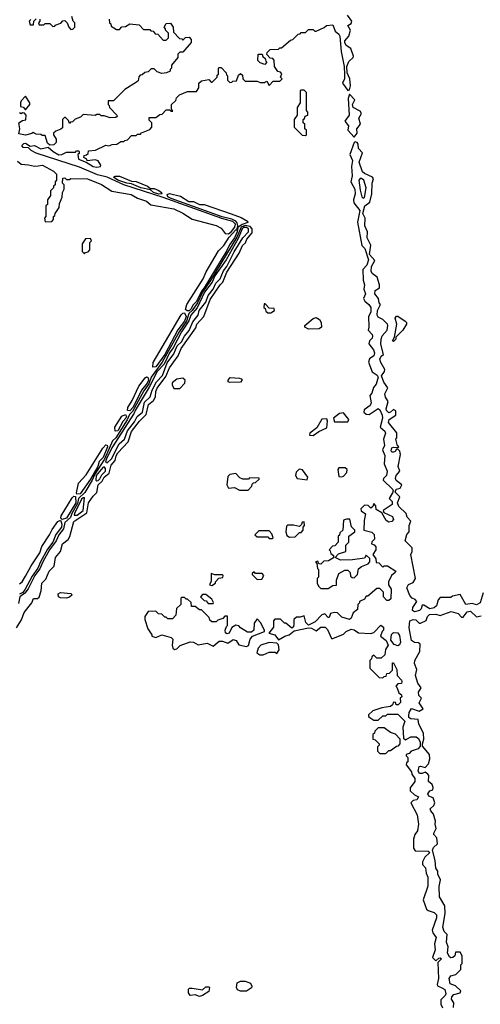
# Model space of a CAD drawing. Extents: x 2769579 to 2883812, y 684207 to 828660.
# Tile 400 of 505: x 2842846 to 2845889, y 781245 to 787745. Entities that reach past the tile are written whole.
import ezdxf

# ---------------------------------------------------------------- set-up
doc = ezdxf.new("R2010")
doc.units = 0

msp = doc.modelspace()

# ---------------------------------------------------------------- linework, layer by layer
at = {"layer": '0CON02XD'}
for points in [[(2844225, 786332), (2844245, 786345.8), (2844267.7, 786375), (2844271.1, 786395), (2844255, 786412), (2844182.2, 786432.2), (2843795, 786571.5), (2843535, 786655.4), (2843423.3, 786705), (2843359.6, 786719.6), (2843240.5, 786770.5), (2842955, 786863.6), (2842921.2, 786881.2), (2842905, 786898.8), (2842870.3, 786900.3), (2842861.1, 786915), (2842873, 786927), (2842885, 786929.5), (2842915, 786910), (2842945, 786913.6), (2842985, 786891.8), (2843033.8, 786903.8), (2843066.7, 786875), (2843105, 786853.1), (2843125, 786854.4), (2843155, 786870), (2843215, 786870), (2843221.7, 786878.3), (2843235, 786880), (2843240, 786875), (2843238.3, 786861.7), (2843230, 786855), (2843235, 786824), (2843285, 786803.8), (2843331.2, 786775), (2843355, 786770.8), (2843380, 786775), (2843382.5, 786785), (2843363.8, 786813.8), (2843345, 786820), (2843292.5, 786812.5), (2843290, 786825), (2843270, 786835), (2843271.7, 786848.3), (2843288.3, 786851.7), (2843298.3, 786861.7), (2843301.7, 786878.3), (2843347, 786883), (2843415, 786917.5), (2843435, 786912.5), (2843458.3, 786921.7), (2843487, 786923), (2843515, 786940), (2843535, 786940), (2843541.7, 786948.3), (2843558.3, 786951.7), (2843585, 786980), (2843615, 786980), (2843625, 786990), (2843645, 786990), (2843651.7, 786998.3), (2843705, 787020), (2843720, 787035), (2843720, 787065), (2843701.7, 787081.7), (2843701.7, 787098.3), (2843745, 787100), (2843771.7, 787118.3), (2843788.3, 787121.7), (2843815, 787150), (2843835, 787150), (2843845, 787140), (2843858.3, 787141.7), (2843850, 787155), (2843850, 787185), (2843878.3, 787211.7), (2843881.7, 787228.3), (2843901.7, 787248.3), (2843955, 787270), (2844015, 787270), (2844030, 787295), (2844030, 787325), (2844048.3, 787341.7), (2844095, 787350), (2844111.7, 787331.7), (2844118.3, 787331.7), (2844150, 787365), (2844151.7, 787378.3), (2844160, 787385), (2844160, 787425), (2844165, 787430), (2844178.3, 787428.3), (2844210, 787395), (2844211.7, 787381.7), (2844220, 787375), (2844220, 787345), (2844235, 787330), (2844248.3, 787331.7), (2844255, 787340), (2844278.3, 787341.7), (2844291.7, 787378.3), (2844305, 787390), (2844318.3, 787378.3), (2844320, 787355), (2844335, 787340), (2844415, 787340), (2844435, 787330), (2844465, 787330), (2844470, 787335), (2844478.3, 787338.3), (2844495, 787310), (2844521.7, 787338.3), (2844565, 787340), (2844580, 787355), (2844570, 787365), (2844578.3, 787388.3), (2844568.3, 787398.3), (2844551.7, 787401.7), (2844530, 787435), (2844528.3, 787478.3), (2844518.3, 787488.3), (2844501.7, 787491.7), (2844480, 787515), (2844481.7, 787528.3), (2844501.7, 787548.3), (2844555, 787550), (2844565, 787560), (2844575, 787560), (2844635, 787610), (2844650, 787615), (2844685, 787650), (2844698.3, 787651.7), (2844705, 787660), (2844735, 787660), (2844755, 787680), (2844785, 787680), (2844795, 787670), (2844805, 787670), (2844857, 787693), (2844873, 787707), (2844915, 787710), (2844929.5, 787669.5), (2844955, 787649.2), (2844962.2, 787635), (2844970, 787535), (2844989.2, 787435), (2844992.7, 787382.7), (2844991.4, 787355), (2844979.2, 787325), (2845015, 787276.7), (2845025, 787282.5), (2845032.3, 787307.7), (2845026.7, 787355), (2845009.2, 787395), (2845008.1, 787435), (2845020.8, 787469.2), (2845050, 787495), (2845052, 787505), (2845033.8, 787555), (2845003.8, 787575), (2844994.2, 787594.2), (2844994.4, 787605.6), (2845020, 787635), (2845032.5, 787675), (2845013, 787707), (2845035, 787720), (2845040, 787735), (2845010.8, 787775)], [(2843440, 787725), (2843448.3, 787718.3), (2843451.7, 787701.7), (2843485, 787680), (2843505, 787680), (2843521.7, 787698.3), (2843545, 787700), (2843575, 787717.5), (2843635, 787710), (2843665, 787680), (2843705, 787680), (2843711.7, 787671.7), (2843728.3, 787668.3), (2843741.7, 787651.7), (2843758.3, 787648.3), (2843795, 787610), (2843815, 787610), (2843830, 787625), (2843830, 787655), (2843810, 787675), (2843810, 787685), (2843800, 787695), (2843815, 787720), (2843841.7, 787721.7), (2843860, 787695), (2843861.7, 787661.7), (2843901.7, 787621.7), (2843918.3, 787618.3), (2843925, 787610), (2843941.7, 787628.3), (2843965, 787630), (2843980, 787615), (2843980, 787595), (2843925, 787530), (2843905, 787530), (2843891.7, 787518.3), (2843890, 787495), (2843850, 787445), (2843850, 787425), (2843840, 787415), (2843840, 787405), (2843817, 787393), (2843785, 787390), (2843755, 787400), (2843735, 787420), (2843715, 787420), (2843695, 787400), (2843673, 787397), (2843655, 787380), (2843641.7, 787378.3), (2843633, 787367), (2843628.3, 787341.7), (2843618.3, 787331.7), (2843540, 787285), (2843465, 787210), (2843431.7, 787208.3), (2843430, 787185), (2843438.3, 787178.3), (2843440, 787165), (2843487.5, 787115), (2843490, 787105), (2843481.7, 787098.3), (2843445, 787097.5), (2843405, 787110), (2843385, 787110), (2843375, 787120), (2843355, 787120), (2843345, 787112.5), (2843265, 787120), (2843248.3, 787101.7), (2843211.7, 787088.3), (2843195, 787070), (2843181.7, 787068.3), (2843175, 787060), (2843168.3, 787078.3), (2843148.3, 787098.3), (2843141.7, 787098.3), (2843130, 787085), (2843128.3, 787031.7), (2843118.3, 787021.7), (2843085, 787010), (2843070, 786995), (2843070, 786985), (2843087.5, 786955), (2843087, 786933), (2843071.7, 786918.3), (2843045, 786917.5), (2843030.7, 786930.7), (2843015, 786980), (2842995, 786980), (2842987, 786987), (2842955, 786990), (2842935, 787000), (2842927, 786993), (2842885, 786983.3), (2842841.7, 786991.7), (2842847.5, 787025), (2842840, 787065), (2842865, 787080), (2842887, 787083), (2842890, 787115), (2842878.3, 787128.3), (2842865, 787130), (2842855, 787122.5), (2842845, 787130)], [(2842920, 787745), (2842910, 787735), (2842915, 787710), (2842938.3, 787711.7), (2842940, 787735), (2842955, 787750)], [(2842978.3, 787748.3), (2842980, 787735), (2842970, 787725), (2842975, 787710), (2843005, 787710), (2843015, 787720), (2843045, 787720), (2843065, 787700), (2843078.3, 787701.7), (2843081.7, 787708.3), (2843118.3, 787721.7), (2843131.7, 787738.3), (2843145, 787740), (2843160, 787725), (2843170, 787695), (2843185, 787680), (2843198.3, 787681.7), (2843210, 787695), (2843210, 787725), (2843200, 787735), (2843190, 787765)], [(2843438.3, 787748.3), (2843440, 787725)], [(2844465, 787450), (2844435, 787460), (2844420, 787475), (2844421.7, 787518.3), (2844448.3, 787518.3), (2844451.7, 787501.7), (2844468.3, 787488.3), (2844471.7, 787471.7), (2844480, 787465), (2844465, 787450)], [(2844735, 786980), (2844740, 786985), (2844740, 787015), (2844730, 787025), (2844730, 787055), (2844720, 787065), (2844720, 787085), (2844728.3, 787091.7), (2844731.7, 787108.3), (2844750, 787115), (2844750, 787135), (2844740, 787145), (2844740, 787265), (2844725, 787280), (2844705, 787280), (2844700, 787275), (2844700, 787195), (2844680, 787165), (2844680, 787115), (2844660, 787085), (2844660, 787035), (2844711.7, 786981.7), (2844735, 786980)], [(2842885, 787150), (2842912.5, 787185), (2842912.5, 787195), (2842885, 787240), (2842855, 787210), (2842852.5, 787195), (2842852.5, 787172.5), (2842868.3, 787168.3), (2842885, 787150)], [(2845055, 786970), (2845076.7, 786995), (2845073.8, 787025), (2845096.7, 787055), (2845086.7, 787095), (2845103.3, 787125), (2845095, 787141.2), (2845049.2, 787165), (2845044, 787185), (2845060, 787215), (2845025, 787252.5), (2845015.8, 787224.2), (2845022.5, 787115), (2844993.8, 787075), (2845018.1, 787045), (2845014.2, 787015), (2845055, 786970)], [(2845908.3, 783961.7), (2845889.2, 783895), (2845865, 783882.5), (2845835, 783890), (2845793.3, 783885), (2845755, 783950), (2845705, 783940), (2845695, 783930), (2845625, 783930), (2845610, 783915), (2845600, 783875), (2845585, 783862), (2845555, 783856.2), (2845515, 783880), (2845505, 783880), (2845497.5, 783855), (2845486.7, 783845), (2845455, 783836), (2845441.2, 783845), (2845442.5, 783865), (2845470, 783905), (2845458.3, 783918.3), (2845440, 783925), (2845423.9, 783943.9), (2845404.2, 783995), (2845414.2, 784015.8), (2845445, 784030), (2845460, 784055), (2845430, 784215), (2845440, 784235), (2845438.3, 784258.3), (2845392.5, 784305), (2845403, 784347), (2845420, 784365), (2845420, 784405), (2845430, 784435), (2845405, 784460), (2845400, 784485), (2845350.8, 784530.8), (2845341.2, 784555), (2845357.5, 784595), (2845327.5, 784625), (2845332.5, 784645), (2845358.8, 784651.2), (2845370, 784675), (2845332.9, 784702.9), (2845328, 784715), (2845333.8, 784735), (2845356.7, 784765), (2845347.5, 784795), (2845362.5, 784875), (2845357, 784897), (2845345, 784910), (2845335, 784910), (2845327.5, 784895), (2845315, 784890), (2845305, 784890), (2845299.3, 784899.3), (2845305, 784917.5), (2845315, 784922.5), (2845345, 784920), (2845350, 784925), (2845342.5, 784932.5), (2845330, 784975), (2845337.5, 784985), (2845337, 785017), (2845283.3, 785085), (2845287.5, 785105), (2845330, 785135), (2845331.7, 785161.7), (2845315, 785172.5), (2845296.4, 785153.6), (2845285, 785150), (2845268.8, 785165), (2845266.2, 785175), (2845280, 785225), (2845262.1, 785252.1), (2845257.5, 785275), (2845278.8, 785315), (2845252.3, 785352.3), (2845236.4, 785393.6), (2845257, 785423), (2845257.5, 785435), (2845230.9, 785480.9), (2845225.9, 785504.1), (2845235, 785523.3), (2845250, 785535), (2845232.3, 785602.3), (2845233.9, 785636.1), (2845241.7, 785658.3), (2845273.3, 785695), (2845278.8, 785725), (2845276.7, 785735), (2845245.9, 785765.9), (2845215, 785780), (2845208.8, 785795), (2845210, 785825), (2845230, 785865), (2845220, 785875), (2845217.5, 785905), (2845192.5, 785935), (2845195, 785956.7), (2845222.5, 785975), (2845222.5, 785995), (2845207.5, 786045), (2845175, 786070), (2845168, 786085), (2845171.2, 786115), (2845193.3, 786155), (2845157.5, 786195), (2845166.1, 786256.1), (2845141.2, 786305), (2845143.3, 786345), (2845125.7, 786385), (2845129.2, 786435), (2845113.8, 786465), (2845126.2, 786515), (2845159.3, 786540.7), (2845172, 786595), (2845173.8, 786665), (2845182.5, 786695), (2845176.1, 786706.1), (2845125, 786728.8), (2845111.4, 786741.4), (2845089.5, 786805), (2845110, 786865), (2845084.3, 786894.3), (2845082.3, 786922.3), (2845075, 786933.3), (2845065, 786938.8), (2845055, 786933.3), (2845028, 786855), (2845044, 786815), (2845038.8, 786775), (2845042, 786715), (2845034, 786675), (2845060.8, 786625), (2845062, 786595), (2845051.2, 786555), (2845053.8, 786535), (2845093.1, 786485), (2845078.3, 786408.3), (2845106.7, 786255), (2845126.2, 786235), (2845149.5, 786159.5), (2845140, 786125), (2845113.8, 786095), (2845116.2, 786025), (2845123.3, 785995), (2845118.8, 785965), (2845130, 785935), (2845116.7, 785905), (2845125.9, 785885.9), (2845153.8, 785863.8), (2845165.6, 785845), (2845165.5, 785814.5), (2845150, 785785), (2845153.3, 785715), (2845147.5, 785695), (2845175, 785666.7), (2845178, 785655), (2845175, 785643.3), (2845156.7, 785625), (2845152.5, 785605), (2845184, 785565), (2845190.8, 785545), (2845185, 785526.7), (2845156.7, 785505), (2845150, 785485), (2845175, 785420), (2845207.7, 785397.7), (2845213.8, 785385), (2845201.7, 785338.3), (2845183, 785317), (2845171.7, 785278.3), (2845160, 785265), (2845167.5, 785215), (2845161.7, 785198.3), (2845121.7, 785168.3), (2845120, 785155), (2845135, 785140), (2845155, 785137.5), (2845215, 785177.5), (2845225, 785170), (2845240.8, 785135), (2845242.5, 785115), (2845227.5, 785055), (2845257.7, 785027.7), (2845263.8, 785015), (2845248.8, 784975), (2845256.4, 784933.6), (2845242.5, 784905), (2845258.3, 784868.3), (2845253.9, 784813.9), (2845273.8, 784765), (2845270, 784735), (2845250, 784715), (2845247.5, 784705), (2845310, 784645), (2845313.3, 784635), (2845308, 784622), (2845287.5, 784585), (2845306.2, 784565), (2845306, 784545), (2845247.5, 784505), (2845252.5, 784492.5), (2845310, 784465), (2845315.8, 784445), (2845305, 784432), (2845285, 784426.7), (2845268.3, 784438.3), (2845238.3, 784488.3), (2845201.7, 784511.7), (2845200, 784535), (2845185, 784550), (2845178.3, 784531.7), (2845165, 784520), (2845148.3, 784538.3), (2845125, 784540), (2845100, 784515), (2845101.7, 784501.7), (2845131.7, 784481.7), (2845121.2, 784438.8), (2845120, 784375), (2845171.7, 784361.7), (2845187, 784347), (2845190, 784315), (2845171.7, 784298.3), (2845170, 784285), (2845188.3, 784278.3), (2845200, 784265), (2845200, 784245), (2845180, 784215), (2845200, 784185), (2845201.7, 784161.7), (2845218.3, 784158.3), (2845245, 784130), (2845255, 784140), (2845275, 784140), (2845330, 784105), (2845327.5, 784095), (2845303.3, 784076.7), (2845282.5, 784035), (2845283, 784013), (2845300, 783985), (2845298.3, 783921.7), (2845285, 783910), (2845271.7, 783911.7), (2845250, 783935), (2845250, 783965), (2845225, 783990), (2845205, 783990), (2845145, 783940), (2845135, 783940), (2845125, 783920), (2845090, 783905), (2845090, 783895), (2845080, 783885), (2845078.3, 783851.7), (2845050, 783830), (2845036, 783795), (2845025, 783786.2), (2844975, 783800), (2844945, 783830), (2844925, 783832.5), (2844900, 783825), (2844891.7, 783798.3), (2844885, 783797.5), (2844861.7, 783821.7), (2844843, 783817), (2844799.1, 783770.9), (2844755, 783748), (2844737.5, 783765), (2844725, 783810), (2844699.3, 783800.7), (2844675, 783800), (2844658, 783785), (2844656.4, 783756.4), (2844654, 783736), (2844645, 783728.8), (2844605, 783760), (2844595, 783760), (2844568.3, 783788.3), (2844531.7, 783788.3), (2844523.3, 783776.7), (2844522.9, 783735), (2844492.5, 783695), (2844532.5, 783685), (2844555, 783650), (2844597.5, 783675), (2844626.2, 783683.8), (2844660.5, 783709.5), (2844755, 783730), (2844775, 783727.5), (2844805, 783711.2), (2844835.5, 783734.5), (2844865, 783734.4), (2844880.3, 783720.3), (2844905, 783660), (2844915, 783660), (2844985, 783687.5), (2845002.5, 783705), (2845035, 783722.5), (2845056.7, 783716.7), (2845085, 783697.5), (2845165, 783692.5), (2845185, 783700), (2845233, 783747), (2845250, 783735), (2845250, 783715), (2845240, 783705), (2845230, 783675), (2845266.7, 783646.7), (2845280, 783615), (2845263, 783587), (2845258.3, 783551.7), (2845235, 783530), (2845205, 783530), (2845185, 783550), (2845171.7, 783538.3), (2845170, 783525), (2845160, 783515), (2845160, 783465), (2845221.7, 783401.7), (2845245, 783400), (2845255, 783410), (2845268.3, 783411.7), (2845271.7, 783428.3), (2845288.3, 783431.7), (2845308.3, 783451.7), (2845310, 783500), (2845315, 783500), (2845337.5, 783455), (2845340, 783415), (2845367.5, 783385), (2845370, 783375), (2845368.3, 783361.7), (2845345, 783360), (2845330, 783345), (2845338.3, 783338.3), (2845351.7, 783301.7), (2845368.3, 783288.3), (2845370, 783275), (2845360, 783265), (2845361.7, 783238.3), (2845347, 783223), (2845333, 783223), (2845328.3, 783238.3), (2845315, 783240), (2845308.3, 783221.7), (2845295, 783210), (2845238.3, 783201.7), (2845178.3, 783181.7), (2845150, 783155), (2845150, 783145), (2845158.3, 783138.3)], [(2842831.7, 786811.7), (2842855, 786790), (2842905, 786787.5), (2842945, 786777.5), (2842969.3, 786780.7), (2842997.5, 786785), (2843070, 786745), (2843090, 786725), (2843090, 786685), (2843080, 786675), (2843080, 786655), (2843070, 786645), (2843070, 786635), (2843050, 786615), (2843050, 786585), (2843030, 786555), (2843030, 786525), (2843020, 786515), (2843020, 786445), (2843010, 786435), (2843015, 786410), (2843058.3, 786411.7), (2843070, 786425), (2843070, 786445), (2843078.3, 786451.7), (2843080, 786465), (2843107.5, 786505), (2843108.3, 786531.7), (2843127, 786573), (2843130, 786605), (2843140, 786625), (2843140, 786655), (2843130, 786665), (2843131.7, 786698.3), (2843145, 786700), (2843155, 786690), (2843175, 786690), (2843185, 786697.5), (2843295, 786693.8), (2843386.1, 786656.1), (2843455, 786612.5), (2843581.7, 786591.7), (2843625, 786567.5), (2843685, 786547.5), (2843713, 786523), (2843865, 786496.2), (2843925, 786466.7), (2843985, 786427.5), (2844145, 786386.2), (2844177.7, 786367.7), (2844204, 786334), (2844225, 786332)], [(2843765, 786593.1), (2843730, 786605), (2843710.7, 786620.7), (2843646.7, 786635), (2843585, 786660.8), (2843553.8, 786665), (2843495, 786685.6), (2843466.7, 786705), (2843478, 786712), (2843505, 786712.5), (2843585, 786679.2), (2843615, 786675.7), (2843691.2, 786645), (2843710, 786630), (2843735, 786630.6), (2843765, 786617.8), (2843782, 786605), (2843785, 786594.3), (2843765, 786593.1)], [(2845115, 786567.5), (2845125, 786570), (2845134, 786635), (2845120, 786685), (2845105, 786696.2), (2845095, 786696.2), (2845087.5, 786685), (2845095, 786620), (2845107.5, 786575), (2845115, 786567.5)], [(2843953.1, 785823.1), (2843942.7, 785832.7), (2843950, 785865), (2844058.8, 786035), (2844078.6, 786081.4), (2844160.5, 786219.5), (2844193.8, 786255), (2844230.3, 786309.7), (2844275, 786358.6), (2844281.7, 786358.3), (2844286.7, 786383.3), (2844283.4, 786403.4), (2844274.4, 786415), (2844247.2, 786427.2), (2844183.2, 786443.2), (2843846.2, 786565), (2843825.8, 786575), (2843819.5, 786590.5), (2843835, 786596.9), (2843908.9, 786578.9), (2843964.4, 786544.4), (2843995, 786543.6), (2844034.5, 786524.5), (2844065, 786524.6), (2844243.2, 786463.2), (2844309.7, 786439.7), (2844352, 786415), (2844354, 786405), (2844315, 786392.4), (2844286.4, 786373.6), (2844283.1, 786345), (2844265.9, 786305), (2844232, 786258), (2844215, 786220.6), (2844065.9, 785975), (2844046.8, 785953.2), (2844014.5, 785885), (2843990.5, 785859.5), (2843979.2, 785835), (2843965, 785823.8), (2843953.1, 785823.1)], [(2842825, 783731.2), (2842857.8, 783782.2), (2842875, 783832.5), (2842925.8, 783894.2), (2842937, 783923), (2842965, 783923.3), (2842975, 783932.5), (2842988.6, 783975), (2842992, 784025), (2843019.2, 784050.8), (2843040, 784105), (2843073.6, 784136.4), (2843082.9, 784195), (2843115.7, 784234.3), (2843128.8, 784285), (2843166, 784314), (2843177.7, 784332.3), (2843205, 784432.5), (2843290, 784490), (2843300, 784555), (2843330.7, 784599.3), (2843356, 784624), (2843365, 784673.3), (2843391.1, 784698.9), (2843405, 784723.8), (2843438.1, 784751.9), (2843450, 784805), (2843476.7, 784835), (2843483.1, 784865), (2843495, 784886), (2843562.5, 784957.5), (2843585, 785026.2), (2843636.7, 785095), (2843682, 785138), (2843697.5, 785205), (2843729.5, 785230.5), (2843743.8, 785255), (2843745, 785290), (2843755, 785312.5), (2843811.4, 785388.6), (2843835, 785446.7), (2843893.6, 785526.4), (2843913.8, 785575), (2844009.2, 785710.8), (2844016.7, 785735), (2844063.6, 785786.4), (2844105, 785897.5), (2844170, 785995), (2844187.5, 786012.5), (2844215, 786077.5), (2844297, 786203), (2844317.5, 786255), (2844337.5, 786272.5), (2844347.5, 786295), (2844382.5, 786337.5), (2844382.5, 786365), (2844369.2, 786379.2), (2844335, 786386.8), (2844310, 786375), (2844280.5, 786309.5), (2844107.4, 786022.6), (2844054.5, 785945.5), (2844022, 785875), (2843986.2, 785825), (2843963.5, 785805), (2843947.6, 785755), (2843899.3, 785685), (2843786.7, 785483.3), (2843715.5, 785385), (2843699.3, 785340.7), (2843666.9, 785295), (2843591.4, 785158.6), (2843572.4, 785137.6), (2843557, 785103), (2843481.5, 784985), (2843458.6, 784965), (2843405.7, 784844.3), (2843342.2, 784745), (2843325.9, 784704.1), (2843276.8, 784623.2), (2843235.5, 784585), (2843228.3, 784551.7), (2843190, 784485), (2843181.2, 784458.8), (2843145.5, 784424.5), (2843135.4, 784384.6), (2843104.4, 784345), (2843086.9, 784305), (2843043.8, 784245), (2842998.5, 784165), (2842979.9, 784120.1), (2842946.5, 784075)], [(2843425, 784818.8), (2843452.2, 784845), (2843504.3, 784945.7), (2843538.6, 784975), (2843558.7, 785031.3), (2843605, 785090), (2843622, 785125), (2843657, 785153), (2843670.2, 785219.8), (2843709.2, 785255), (2843720.9, 785299.1), (2843750, 785355), (2843789.5, 785395), (2843820, 785480), (2843865, 785540), (2843887.1, 785592.9), (2843915, 785618), (2843934.5, 785655.5), (2843966.6, 785693.4), (2843990.4, 785749.6), (2844025.4, 785794.6), (2844031.2, 785825), (2844075, 785879.2), (2844090.6, 785925), (2844125, 785965.8), (2844142, 786005), (2844171.1, 786035), (2844192.5, 786087.5), (2844214.3, 786115), (2844262.5, 786212.5), (2844320, 786305), (2844357.5, 786345), (2844357.8, 786365), (2844345, 786373.8), (2844325, 786373.1), (2844315, 786364.3), (2844290.4, 786299.6), (2844209.4, 786160.6), (2844135, 786054.3), (2844118.8, 786011.2), (2844067.5, 785945), (2844017.8, 785842.2), (2843976.7, 785795), (2843963, 785757), (2843914.6, 785685), (2843860.5, 785579.5), (2843835, 785545.6), (2843800, 785470), (2843755, 785422.5), (2843701.8, 785318.2), (2843608.5, 785165), (2843602.5, 785147.5), (2843455, 784918), (2843420, 784845), (2843414.2, 784824.2), (2843425, 784818.8)], [(2843275, 786200), (2843281.7, 786208.3), (2843298.3, 786211.7), (2843310, 786225), (2843310, 786275), (2843320, 786285), (2843315, 786300), (2843281.7, 786298.3), (2843260, 786265), (2843260, 786215), (2843275, 786200)], [(2844505, 785810), (2844530, 785825), (2844528.3, 785838.3), (2844495, 785840), (2844468.3, 785868.3), (2844461.7, 785868.3), (2844460, 785845), (2844468.3, 785838.3), (2844471.7, 785821.7), (2844485, 785810), (2844505, 785810)], [(2843725, 785450), (2843728.7, 785481.3), (2843913.3, 785796.7), (2843925, 785808), (2843935, 785808.8), (2843945.9, 785785), (2843935.3, 785755), (2843891.9, 785698.1), (2843805, 785535.6), (2843745, 785453.5), (2843725, 785450)], [(2844755, 785702.5), (2844730, 785715), (2844730, 785725), (2844785, 785773.3), (2844805, 785778.8), (2844825.9, 785765.9), (2844838.8, 785745), (2844840, 785715), (2844825, 785703.3), (2844755, 785702.5)], [(2845315, 785620), (2845310, 785625), (2845321.7, 785648.3), (2845336.7, 785735), (2845327.5, 785775), (2845335, 785787.5), (2845345, 785786.7), (2845392.5, 785755), (2845402.5, 785745), (2845402.5, 785735), (2845377.5, 785695), (2845331.7, 785648.3), (2845330, 785635), (2845315, 785620)], [(2843575, 785162.2), (2843558.8, 785165), (2843560.8, 785185), (2843590, 785230), (2843634.3, 785325), (2843675, 785380), (2843685, 785386.7), (2843693.9, 785383.9), (2843696.6, 785365), (2843688.9, 785345), (2843651.7, 785298.3), (2843595, 785187.5), (2843575, 785162.2)], [(2843905, 785310), (2843937.5, 785345), (2843940, 785365), (2843925, 785377.5), (2843885, 785372.5), (2843853, 785347), (2843852.5, 785335), (2843865, 785310), (2843905, 785310)], [(2844235, 785350), (2844223.9, 785353.9), (2844223.3, 785365), (2844237, 785383), (2844298.3, 785378.3), (2844310, 785375), (2844316.7, 785365), (2844305, 785352.5), (2844235, 785350)], [(2843478, 785028), (2843475.7, 785055), (2843521.5, 785128.5), (2843545, 785138), (2843551.1, 785125), (2843548.2, 785115), (2843528.3, 785091.7), (2843495, 785031.1), (2843478, 785028)], [(2844785, 785000), (2844823, 785027), (2844875, 785050), (2844880, 785095), (2844875, 785110), (2844841.7, 785108.3), (2844809.3, 785050.7), (2844762.5, 785015), (2844761.7, 785001.7), (2844785, 785000)], [(2845015, 785090), (2845020, 785105), (2844985, 785150), (2844960, 785145), (2844920, 785115), (2844925, 785090), (2845015, 785090)], [(2843223.6, 784613.6), (2843221.2, 784621.2), (2843235.8, 784684.2), (2843285, 784740), (2843395, 784916.2), (2843415, 784938.8), (2843425, 784936.7), (2843426.4, 784925), (2843397.7, 784855), (2843370.8, 784829.2), (2843361.8, 784795), (2843315, 784711.9), (2843245, 784614.5), (2843223.6, 784613.6)], [(2843355, 784700), (2843365, 784703.1), (2843376.7, 784713.3), (2843388.7, 784741.3), (2843412.5, 784765), (2843412.3, 784782.3), (2843405, 784793.3), (2843395, 784788.8), (2843351.8, 784735), (2843348.8, 784705), (2843355, 784700)], [(2844975, 784727.5), (2844985, 784732.5), (2845007.5, 784755), (2845010, 784775), (2844996.4, 784786.4), (2844955, 784787.5), (2844947.5, 784775), (2844955, 784730), (2844975, 784727.5)], [(2844298.3, 784638.3), (2844355, 784640), (2844380, 784665), (2844381.7, 784678.3), (2844391.7, 784688.3), (2844405, 784690), (2844428.3, 784711.7), (2844428.3, 784718.3), (2844365, 784720), (2844357.5, 784712.5), (2844320.7, 784710.7), (2844300.7, 784720.7), (2844275, 784750), (2844235, 784742.5), (2844221.2, 784728.8), (2844213.8, 784675), (2844225, 784652.5), (2844265, 784657.5), (2844298.3, 784638.3)], [(2844745, 784707.5), (2844748.8, 784725), (2844715, 784772.5), (2844693, 784777), (2844671.7, 784758.3), (2844667.5, 784735), (2844680, 784715), (2844745, 784707.5)], [(2843126.1, 784446.1), (2843118.8, 784455), (2843121.2, 784468.8), (2843192.2, 784587.8), (2843205, 784600), (2843215, 784597.5), (2843218.2, 784555), (2843155, 784453.5), (2843126.1, 784446.1)], [(2843225, 784474.3), (2843265.8, 784505), (2843275, 784587.5), (2843265, 784587.5), (2843255, 784578.8), (2843207.5, 784485), (2843206.7, 784475), (2843225, 784474.3)], [(2842845, 784021.4), (2842862.5, 784035), (2842885, 784071.2), (2842921.1, 784138.9), (2842978.8, 784225), (2842992.2, 784267.8), (2843043.8, 784345), (2843060.3, 784379.7), (2843097.7, 784432.3), (2843115, 784440), (2843125.4, 784415.4), (2843123.6, 784395), (2843084.6, 784345.4), (2843065, 784295.8), (2843030.2, 784249.8), (2842983.3, 784166.7), (2842966.8, 784125), (2842928.2, 784071.8), (2842882.5, 783985), (2842866.4, 783963.6), (2842845, 783951.8)], [(2844628.3, 784328.3), (2844665, 784330), (2844695, 784360), (2844705, 784360), (2844720, 784375), (2844720, 784395), (2844727.5, 784405), (2844725, 784430), (2844711.7, 784428.3), (2844708.3, 784411.7), (2844695, 784400), (2844655, 784407.5), (2844615, 784407.5), (2844609.3, 784400.7), (2844603.8, 784365), (2844610.7, 784340.7), (2844628.3, 784328.3)], [(2844885, 783990), (2844915, 784010), (2844938.3, 784011.7), (2844940, 784045), (2844955, 784090), (2844995, 784110), (2845015, 784110), (2845030, 784095), (2845031.7, 784071.7), (2845041.7, 784061.7), (2845055, 784060), (2845078.3, 784081.7), (2845085, 784120), (2845103.9, 784136.1), (2845148.3, 784151.7), (2845160, 784165), (2845158.3, 784188.3), (2845135, 784210), (2845125, 784190), (2845045, 784180), (2844965, 784177.5), (2844930, 784195), (2844951.7, 784218.3), (2845000, 784235), (2845000, 784275), (2845020, 784295), (2845020, 784335), (2845060, 784365), (2845060, 784375), (2845037.5, 784397.5), (2845027, 784447), (2845005, 784447.5), (2844985, 784440), (2844980, 784375), (2844961.7, 784358.3), (2844958.3, 784341.7), (2844950, 784335), (2844950, 784295), (2844928.3, 784271.7), (2844911.7, 784268.3), (2844890, 784245), (2844898.3, 784238.3), (2844901.7, 784221.7), (2844918.3, 784208.3), (2844918.3, 784191.7), (2844887, 784173), (2844855, 784170), (2844835, 784150), (2844821.7, 784151.7), (2844815, 784170), (2844800, 784165), (2844810, 784155), (2844813, 784123), (2844820, 784115), (2844820, 784065), (2844812.5, 784055), (2844812.5, 784025), (2844820, 784005), (2844835, 783990), (2844885, 783990)], [(2844515, 784320), (2844520, 784325), (2844511.7, 784351.7), (2844495, 784370), (2844425, 784370), (2844400, 784345), (2844415, 784330), (2844485, 784330), (2844495, 784320), (2844515, 784320)], [(2842946.5, 784075), (2842901.6, 783988.4), (2842880.3, 783959.7), (2842848.1, 783935), (2842838.3, 783891.7)], [(2844115, 784010), (2844140, 784025), (2844140, 784035), (2844161.7, 784058.3), (2844188.3, 784061.7), (2844190, 784075), (2844185, 784080), (2844135, 784080), (2844111.7, 784088.3), (2844111.7, 784038.3), (2844100, 784015), (2844115, 784010)], [(2844415, 784050), (2844445, 784052.5), (2844460, 784075), (2844448.3, 784088.3), (2844405, 784090), (2844395, 784100), (2844381.7, 784088.3), (2844381.7, 784081.7), (2844415, 784050)], [(2843155, 783926.7), (2843115, 783928.8), (2843103.3, 783935), (2843100, 783955), (2843115, 783963.8), (2843187, 783957), (2843190, 783945), (2843175, 783932.5), (2843155, 783926.7)], [(2844125, 783890), (2844127, 783897), (2844115, 783920), (2844075, 783950), (2844055, 783950), (2844040, 783935), (2844065, 783910), (2844078.3, 783908.3), (2844091.7, 783891.7), (2844125, 783890)], [(2843868.3, 783588.3), (2843885, 783592), (2843906.4, 783613.6), (2843973.1, 783636.9), (2843995.5, 783635.5), (2844025, 783618), (2844085, 783630), (2844125, 783610), (2844165, 783642), (2844185, 783642), (2844221.7, 783628.3), (2844256.4, 783653.6), (2844277, 783647), (2844295, 783617.5), (2844345, 783607.5), (2844356.7, 783613.3), (2844368, 783655), (2844384.3, 783675.7), (2844462.5, 783705), (2844463.3, 783715), (2844436, 783766), (2844415, 783790), (2844395, 783760), (2844392, 783715), (2844378.1, 783701.9), (2844351.3, 783701.3), (2844305, 783730), (2844295, 783742.5), (2844275, 783747.5), (2844247, 783733), (2844230, 783695), (2844215, 783691.2), (2844206.4, 783696.4), (2844203.3, 783715), (2844211.7, 783738.3), (2844220, 783745), (2844218.3, 783808.3), (2844201.7, 783808.3), (2844188.3, 783791.7), (2844155, 783780), (2844145, 783770), (2844115, 783770), (2844101.7, 783781.7), (2844098.3, 783798.3), (2844048.3, 783848.3), (2844035, 783850), (2844005, 783870), (2843981.7, 783871.7), (2843978.3, 783898.3), (2843955, 783920), (2843945, 783920), (2843935, 783930), (2843915, 783930), (2843910, 783925), (2843910, 783885), (2843881.7, 783858.3), (2843877, 783813), (2843855, 783790), (2843825, 783790), (2843815, 783800), (2843805, 783800), (2843785, 783820), (2843763, 783823), (2843745, 783840), (2843695, 783837.5), (2843672.5, 783805), (2843672.5, 783785), (2843693, 783723), (2843720, 783685), (2843720, 783675), (2843745, 783667.5), (2843785, 783684), (2843847.3, 783667.3), (2843858.8, 783655), (2843854.3, 783615), (2843858.8, 783595), (2843868.3, 783588.3)], [(2845462.3, 783782.3), (2845485, 783760), (2845495, 783760), (2845531.7, 783778.3), (2845540.8, 783805), (2845552.4, 783817.6), (2845595, 783820.6), (2845625, 783811.2), (2845697, 783837), (2845742.5, 783825), (2845765, 783800), (2845775, 783800), (2845801.2, 783835), (2845825, 783839.4), (2845865, 783802.5), (2845895, 783810)], [(2845712.5, 781225), (2845713.8, 781255), (2845699.5, 781279.5), (2845700, 781295), (2845715, 781310), (2845755, 781320), (2845760, 781335), (2845726.1, 781366.1), (2845690.7, 781380.7), (2845683.3, 781415), (2845695, 781432.5), (2845728.3, 781441.7), (2845760, 781475), (2845760, 781505), (2845770, 781515), (2845770, 781565), (2845755, 781590), (2845725, 781590), (2845720, 781565), (2845707, 781553), (2845695, 781552.5), (2845685, 781557.5), (2845671.7, 781581.7), (2845677.5, 781625), (2845666.7, 781655), (2845670, 781705), (2845651.2, 781725), (2845641.2, 781755), (2845656, 781845), (2845653.8, 781895), (2845618.8, 781955), (2845618.3, 782021.7), (2845626.1, 782066.1), (2845607.5, 782105), (2845607.5, 782125), (2845594.2, 782144.2), (2845591.2, 782195), (2845573.3, 782263.3), (2845579.5, 782280.5), (2845606.7, 782305), (2845602.5, 782345), (2845583, 782367), (2845581.2, 782375), (2845597.5, 782405), (2845590, 782435), (2845593.3, 782455), (2845580, 782500), (2845561.7, 782521.7), (2845558.8, 782535), (2845582.3, 782557.7), (2845588, 782575), (2845578, 782608), (2845550, 782620), (2845543.3, 782635), (2845555, 782653.3), (2845575, 782660), (2845577, 782677), (2845570, 782695), (2845546.2, 782715), (2845550, 782755), (2845543.3, 782765), (2845525, 782777.5), (2845505, 782768), (2845488, 782768), (2845478.6, 782785), (2845485, 782813.8), (2845495, 782817.5), (2845525, 782807.5), (2845547.3, 782832.7), (2845556.7, 782865), (2845553, 782893), (2845508.3, 782948.3), (2845506.2, 782965), (2845516.2, 782995), (2845514, 783035), (2845484, 783095), (2845477.5, 783125), (2845430, 783130), (2845417.5, 783137.5), (2845416.4, 783146.4), (2845418.3, 783171.7), (2845435, 783197.5), (2845485, 783180), (2845512.5, 783195), (2845486.2, 783235), (2845500, 783265), (2845483.1, 783283.1), (2845480, 783305), (2845497.5, 783335), (2845476.7, 783365), (2845462, 783415), (2845468.8, 783455), (2845453.3, 783495), (2845456.1, 783513.9), (2845490, 783575), (2845491.7, 783621.7), (2845481.7, 783631.7), (2845454.2, 783634.2), (2845435, 783646.7), (2845419.5, 783729.5), (2845424.5, 783775.5), (2845445, 783786), (2845462.3, 783782.3)], [(2845345, 783612.5), (2845320.7, 783620.7), (2845298.3, 783648.3), (2845303, 783687), (2845315, 783700), (2845345, 783697.5), (2845355, 783680), (2845362, 783635), (2845355, 783617.5), (2845345, 783612.5)], [(2844455, 783552.5), (2844495, 783570), (2844535, 783570), (2844545, 783560), (2844560, 783585), (2844557, 783617), (2844545, 783630), (2844495, 783632.5), (2844440, 783615), (2844422.5, 783595), (2844412.5, 783565), (2844433, 783553), (2844455, 783552.5)], [(2845158.3, 783138.3), (2845185, 783120), (2845215, 783120), (2845245, 783150), (2845265, 783150), (2845275, 783160), (2845345, 783160), (2845390, 783115), (2845377.5, 783075), (2845381.7, 783001.7), (2845395, 782990), (2845429.5, 783010.5), (2845465, 783011.4), (2845480.6, 783000.6), (2845492, 782975), (2845491.7, 782948.3), (2845477.7, 782932.3), (2845433, 782917), (2845418.3, 782901.7), (2845400, 782895), (2845400, 782885), (2845410, 782875), (2845410, 782845), (2845401.7, 782838.3), (2845400, 782825), (2845435, 782780), (2845437.5, 782765), (2845457.5, 782735), (2845457.5, 782715), (2845426.7, 782675), (2845426.7, 782655), (2845455, 782627.5), (2845480, 782615), (2845470, 782595), (2845445, 782590), (2845430, 782575), (2845472.5, 782495), (2845480, 782435), (2845475, 782390), (2845457.5, 782365), (2845447.5, 782335), (2845447.5, 782275), (2845458.3, 782258.3), (2845545, 782256.7), (2845551.7, 782251.7), (2845552.5, 782245), (2845523, 782217), (2845507.5, 782185), (2845508.3, 782168.3), (2845526.7, 782145), (2845530.7, 782110.7), (2845542.5, 782085), (2845542.5, 782025), (2845512.5, 781935), (2845533.6, 781873.6), (2845545, 781863.3), (2845585, 781851.2), (2845600, 781835), (2845600, 781815), (2845571.2, 781735), (2845575, 781717.5), (2845596.7, 781685), (2845587.5, 781645), (2845590, 781605), (2845573.3, 781555), (2845595, 781532.5), (2845615, 781550), (2845625, 781552.5), (2845632.5, 781545), (2845608.3, 781521.7), (2845613.6, 781416.4), (2845603.3, 781375), (2845607, 781367), (2845635, 781353.8), (2845655, 781342.5), (2845661.2, 781315), (2845657.5, 781302.5), (2845627.5, 781275), (2845627.5, 781245), (2845638.3, 781221.7)], [(2845265, 782900), (2845285, 782920), (2845295, 782920), (2845335, 782950), (2845348.3, 782951.7), (2845360, 782965), (2845360, 782995), (2845328.3, 783028.3), (2845295, 783040), (2845255, 783070), (2845215, 783070), (2845191.7, 783048.3), (2845190, 783035), (2845180, 783025), (2845180, 782995), (2845195, 782990), (2845220, 782965), (2845220, 782955), (2845210, 782945), (2845210, 782915), (2845225, 782900), (2845265, 782900)], [(2844035, 781297.5), (2844005, 781307.5), (2843973, 781303), (2843960.7, 781320.7), (2843962.5, 781345), (2843968.3, 781351.7), (2843985, 781352.5), (2844055, 781340), (2844075, 781360), (2844095, 781360), (2844100, 781355), (2844095, 781330), (2844055, 781302.5), (2844035, 781297.5)], [(2844345, 781332.5), (2844305, 781332.5), (2844285, 781340), (2844277.5, 781355), (2844283.6, 781386.4), (2844305, 781396.7), (2844335, 781396.7), (2844370, 781385), (2844380, 781365), (2844377, 781353), (2844345, 781332.5)]]:
    msp.add_lwpolyline(points, dxfattribs=at)

doc.saveas('drawing.dxf')
